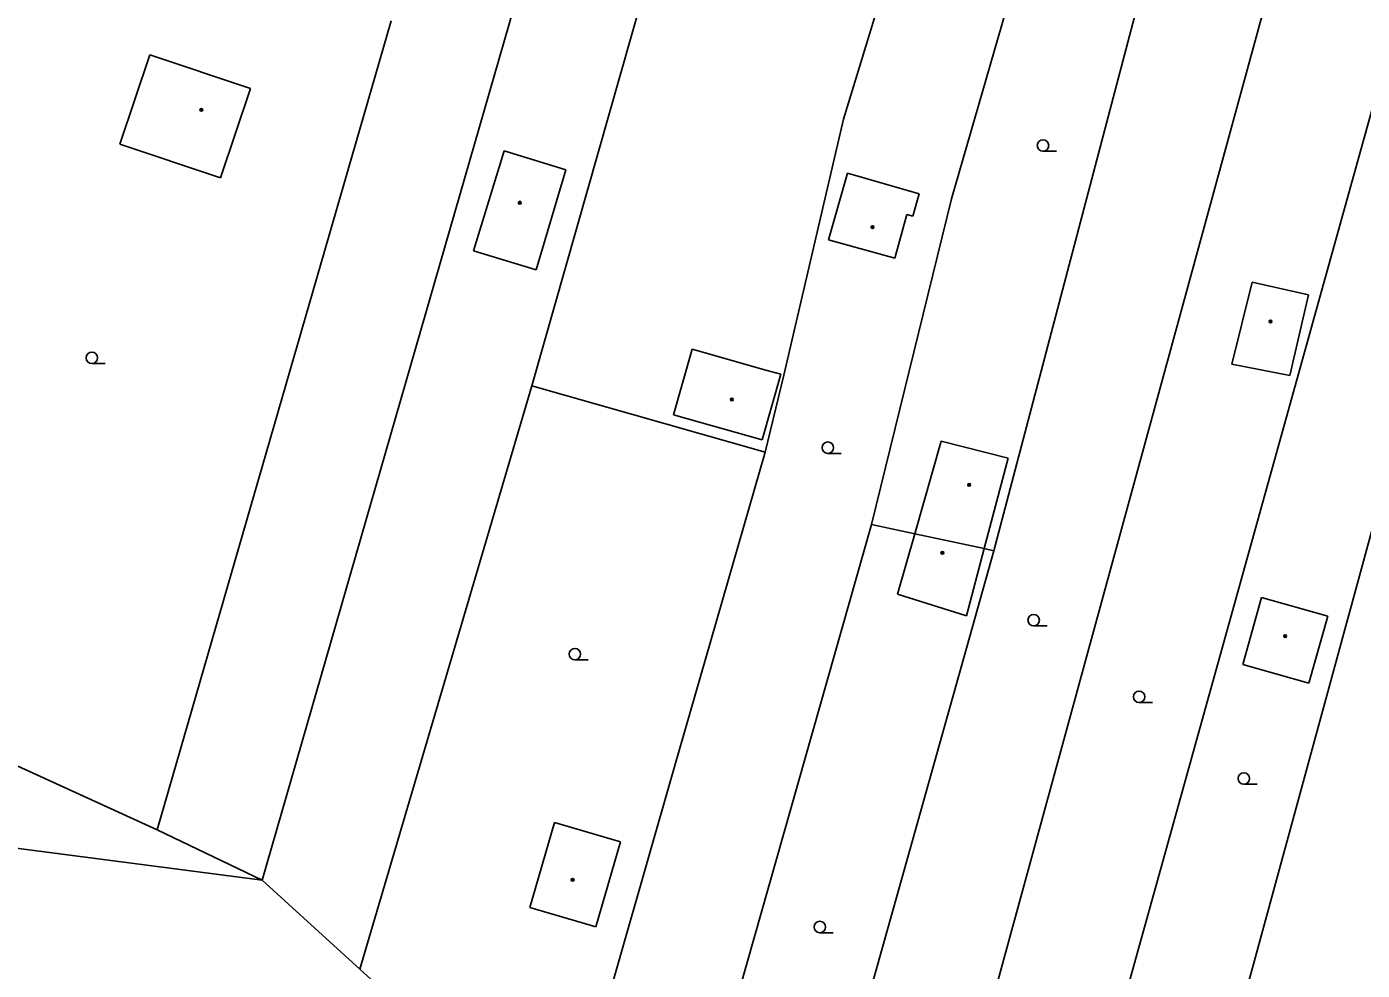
# Model space of a CAD drawing. Extents: x -595546 to -593986, y -1160845 to -1159202.
# Drawn here: x -594721.9 to -594634.5, y -1159329.8 to -1159268 of the extents above; entities that cross this region are included whole.
import ezdxf

# ---------------------------------------------------------------- set-up
doc = ezdxf.new("R2010")
doc.units = 0
for name, color, linetype in [('DOP - budovy nerozlisene - VP', 7, 'Continuous'), ('DOP - ploty', 7, 'Continuous'), ('DOP - rozhrani ploch obecne', 7, 'Continuous'), ('Level 36', 7, 'Continuous'), ('Level 39', 7, 'Continuous'), ('TM - plot drateny_ kovovy - VP', 7, 'Continuous')]:
    doc.layers.add(name, color=color, linetype=linetype)

msp = doc.modelspace()

# ---------------------------------------------------------------- linework, layer by layer
at = {"layer": 'DOP - budovy nerozlisene - VP'}
for points in [[(-594715.83, -1159275.7), (-594713.88, -1159269.84)], [(-594713.88, -1159269.84), (-594707.29, -1159272.04)], [(-594707.29, -1159272.04), (-594709.25, -1159277.9)], [(-594709.25, -1159277.9), (-594715.83, -1159275.7)], [(-594692.68, -1159282.69), (-594690.68, -1159276.14)], [(-594690.68, -1159276.14), (-594686.64, -1159277.38)], [(-594686.64, -1159277.38), (-594688.57, -1159283.93)], [(-594669.43, -1159281.97), (-594668.2, -1159277.6)], [(-594668.2, -1159277.6), (-594663.49, -1159278.95)], [(-594663.49, -1159278.95), (-594663.91, -1159280.41)], [(-594664.3, -1159280.3), (-594665.09, -1159283.17)], [(-594663.91, -1159280.41), (-594664.3, -1159280.3)], [(-594665.09, -1159283.17), (-594669.43, -1159281.97)], [(-594688.57, -1159283.93), (-594692.68, -1159282.69)], [(-594643.03, -1159290.11), (-594641.69, -1159284.74)], [(-594641.69, -1159284.74), (-594638.01, -1159285.57)], [(-594638.01, -1159285.57), (-594639.24, -1159290.85)], [(-594679.59, -1159293.42), (-594678.37, -1159289.12)], [(-594678.37, -1159289.12), (-594673.54, -1159290.49)], [(-594673.54, -1159290.49), (-594672.55, -1159290.77)], [(-594639.24, -1159290.85), (-594643.03, -1159290.11)], [(-594672.55, -1159290.77), (-594673.77, -1159295.07)], [(-594673.77, -1159295.07), (-594679.59, -1159293.42)], [(-594662.05, -1159295.15), (-594663.79, -1159301.22)], [(-594657.67, -1159296.27), (-594662.05, -1159295.15)], [(-594659.24, -1159302.19), (-594657.67, -1159296.27)], [(-594663.79, -1159301.22), (-594664.92, -1159305.18)], [(-594659.24, -1159302.19), (-594663.79, -1159301.22)], [(-594660.4, -1159306.59), (-594659.24, -1159302.19)], [(-594664.92, -1159305.18), (-594660.4, -1159306.59)], [(-594642.31, -1159309.79), (-594641.08, -1159305.39)], [(-594641.08, -1159305.39), (-594636.75, -1159306.61)], [(-594636.75, -1159306.61), (-594637.98, -1159311)], [(-594637.98, -1159311), (-594642.31, -1159309.79)], [(-594689, -1159325.71), (-594687.38, -1159320.14)], [(-594687.38, -1159320.14), (-594683.06, -1159321.4)], [(-594683.06, -1159321.4), (-594684.68, -1159326.96)], [(-594684.68, -1159326.96), (-594689, -1159325.71)]]:
    msp.add_lwpolyline(points, dxfattribs=at)
at = {"layer": 'DOP - ploty'}
for points in [[(-594706.51, -1159323.91), (-594681.95, -1159238.66)], [(-594688.86, -1159291.53), (-594675.13, -1159243.22)], [(-594658.6, -1159302.33), (-594647.58, -1159260.46)], [(-594666.51, -1159360.36), (-594640.29, -1159264.51)], [(-594659.74, -1159366.53), (-594632.44, -1159268.39)], [(-594653.33, -1159372.36), (-594625.85, -1159271.65)], [(-594672.36, -1159290.83), (-594668.46, -1159274.05)], [(-594666.62, -1159300.62), (-594661.39, -1159279.28)], [(-594673.59, -1159295.88), (-594672.36, -1159290.83)], [(-594673.18, -1159354.28), (-594658.6, -1159302.33)], [(-594713.4, -1159320.62), (-594736.81, -1159309.92)], [(-594706.51, -1159323.91), (-594713.4, -1159320.62)], [(-594700.12, -1159329.73), (-594706.51, -1159323.91)], [(-594686.79, -1159341.88), (-594700.12, -1159329.73)]]:
    msp.add_lwpolyline(points, dxfattribs=at)
at = {"layer": 'DOP - rozhrani ploch obecne'}
for points in [[(-594713.4, -1159320.62), (-594698.07, -1159267.61)], [(-594688.86, -1159291.53), (-594700.12, -1159329.73)], [(-594688.86, -1159291.53), (-594673.59, -1159295.88)], [(-594673.59, -1159295.88), (-594679.55, -1159316.55)], [(-594666.62, -1159300.62), (-594680.07, -1159348)], [(-594666.62, -1159300.62), (-594663.79, -1159301.22)], [(-594659.24, -1159302.19), (-594658.6, -1159302.33)], [(-594679.55, -1159316.55), (-594686.79, -1159341.88)], [(-594743.62, -1159319.08), (-594706.51, -1159323.91)]]:
    msp.add_lwpolyline(points, dxfattribs=at)
at = {"layer": 'Level 36'}
for p, q in [((-594655.39, -1159276.155), (-594654.515, -1159276.155)), ((-594717.67, -1159290.065), (-594716.795, -1159290.065)), ((-594669.48, -1159295.955), (-594668.605, -1159295.955)), ((-594656, -1159307.255), (-594655.125, -1159307.255)), ((-594686.04, -1159309.475), (-594685.165, -1159309.475)), ((-594649.1, -1159312.275), (-594648.225, -1159312.275)), ((-594642.24, -1159317.625), (-594641.365, -1159317.625)), ((-594670, -1159327.355), (-594669.125, -1159327.355))]:
    msp.add_line(p, q, dxfattribs=at)
for centre in [(-594655.39, -1159275.78), (-594717.67, -1159289.69), (-594669.48, -1159295.58), (-594656, -1159306.88), (-594686.04, -1159309.1), (-594649.1, -1159311.9), (-594642.24, -1159317.25), (-594670, -1159326.98)]:
    msp.add_circle(centre, 0.375, dxfattribs=at)
at = {"layer": 'Level 39'}
for centre, radius in [((-594710.5, -1159273.45), 0.09), ((-594710.5, -1159273.45), 0.0398), ((-594689.65, -1159279.53), 0.09), ((-594689.65, -1159279.53), 0.0398), ((-594666.55, -1159281.13), 0.09), ((-594666.55, -1159281.13), 0.0398), ((-594640.49, -1159287.31), 0.09), ((-594640.49, -1159287.31), 0.0398), ((-594675.76, -1159292.42), 0.09), ((-594675.76, -1159292.42), 0.0398), ((-594660.22, -1159298.02), 0.09), ((-594660.22, -1159298.02), 0.0398), ((-594661.98, -1159302.47), 0.09), ((-594661.98, -1159302.47), 0.0398), ((-594639.53, -1159307.92), 0.09), ((-594639.53, -1159307.92), 0.0398), ((-594686.19, -1159323.89), 0.09), ((-594686.19, -1159323.89), 0.0398)]:
    msp.add_circle(centre, radius, dxfattribs=at)
at = {"layer": 'TM - plot drateny_ kovovy - VP'}
for points in [[(-594668.46, -1159274.05), (-594659.28, -1159244.06)], [(-594652.75, -1159249.34), (-594653.03, -1159250.35), (-594661.39, -1159279.28)]]:
    msp.add_lwpolyline(points, dxfattribs=at)

doc.saveas('drawing.dxf')
